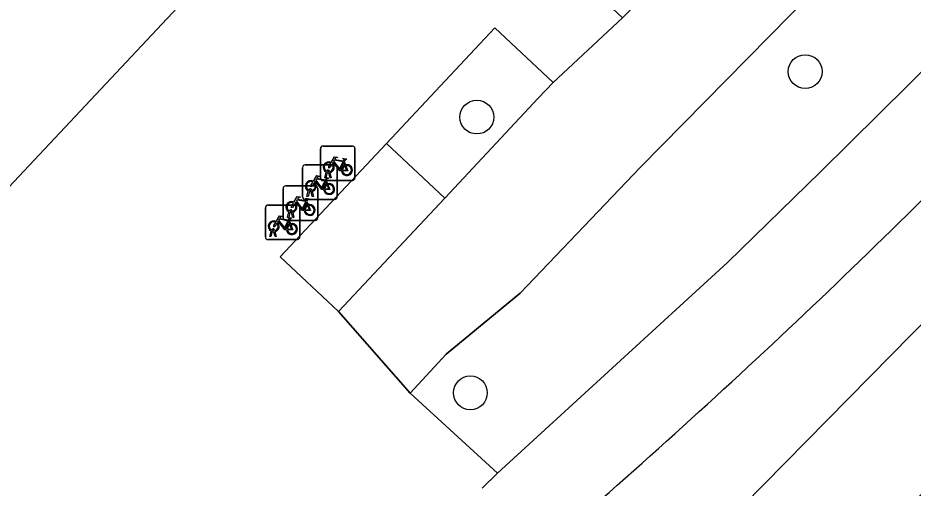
# Model space of a CAD drawing. Extents: x 159039 to 160102, y 381214 to 382524.
# Drawn here: x 159530.64 to 159556.53, y 381593.71 to 381607.32 of the extents above; entities that cross this region are included whole.
import ezdxf

# ---------------------------------------------------------------- set-up
doc = ezdxf.new("R2010")
doc.units = 0
for name, color, linetype in [('IMGEO_Berm_groen', 7, 'Continuous'), ('IMGEO_Boom', 7, 'Continuous'), ('IMGEO_Fietsenrek', 7, 'Continuous'), ('IMGEO_Fietspad_gesloten', 7, 'Continuous'), ('IMGEO_Groenvoorziening', 7, 'Continuous'), ('IMGEO_Pand', 7, 'Continuous'), ('IMGEO_Rijbaan_regionaal_gesloten', 7, 'Continuous'), ('IMGEO_Voetpad_open', 7, 'Continuous')]:
    doc.layers.add(name, color=color, linetype=linetype)

msp = doc.modelspace()

# ---------------------------------------------------------------- linework, layer by layer
at = {"layer": 'IMGEO_Berm_groen'}
for points in [[(159590.872, 381642.92), (159589.015, 381644.721), (159585.499, 381640.939), (159577.744, 381632.901), (159575.665, 381630.746), (159569.368, 381624.177), (159558.565, 381613.085), (159548.645, 381602.999), (159545.161, 381599.355), (159543.018, 381597.584), (159541.982, 381596.459), (159544.509, 381594.138), (159551.154, 381600.241), (159553.852, 381602.863), (159558.941, 381607.909), (159565.184, 381614.452), (159576.437, 381626.443)], [(159546.168, 381591.611), (159547.849, 381590.074), (159548.557, 381590.096), (159577.828, 381619.868), (159584.212, 381626.557)]]:
    msp.add_lwpolyline(points, dxfattribs=at)
msp.add_arc((159407.212, 381752.978), 212.49, 311.22795, 316.72379, dxfattribs=at)
at = {"layer": 'IMGEO_Boom'}
for centre in [(159553.406, 381605.764), (159543.909, 381604.447), (159543.723, 381596.468)]:
    msp.add_circle(centre, 0.489, dxfattribs=at)
at = {"layer": 'IMGEO_Fietsenrek'}
for p, q in [((159539.461, 381603.61), (159540.302, 381603.61)), ((159540.302, 381603.61), (159539.461, 381603.61)), ((159539.386, 381602.685), (159539.386, 381603.526)), ((159539.386, 381603.526), (159539.386, 381602.685)), ((159540.386, 381603.535), (159540.386, 381602.694)), ((159540.386, 381602.694), (159540.386, 381603.535)), ((159538.945, 381603.066), (159539.786, 381603.066)), ((159539.786, 381603.066), (159538.945, 381603.066)), ((159540.073, 381603.159), (159540.109, 381603.064)), ((159538.87, 381602.141), (159538.87, 381602.982)), ((159538.87, 381602.982), (159538.87, 381602.141)), ((159539.513, 381602.694), (159539.552, 381602.854)), ((159539.582, 381602.842), (159539.547, 381602.694)), ((159539.624, 381602.866), (159539.623, 381602.87)), ((159539.665, 381602.694), (159539.631, 381602.836)), ((159539.655, 381602.877), (159539.656, 381602.87)), ((159539.663, 381602.84), (159539.698, 381602.694)), ((159539.87, 381602.991), (159539.87, 381602.15)), ((159539.87, 381602.15), (159539.87, 381602.991)), ((159540.311, 381602.61), (159539.47, 381602.61)), ((159539.47, 381602.61), (159540.311, 381602.61)), ((159539.547, 381602.694), (159539.513, 381602.694)), ((159539.557, 381602.615), (159539.593, 381602.52)), ((159539.698, 381602.694), (159539.665, 381602.694)), ((159538.308, 381601.534), (159538.308, 381602.375)), ((159538.308, 381602.375), (159538.308, 381601.534)), ((159538.383, 381602.459), (159539.224, 381602.459)), ((159539.224, 381602.459), (159538.383, 381602.459)), ((159538.997, 381602.15), (159539.036, 381602.31)), ((159539.066, 381602.298), (159539.031, 381602.15)), ((159539.108, 381602.322), (159539.107, 381602.326)), ((159539.149, 381602.15), (159539.115, 381602.292)), ((159539.139, 381602.333), (159539.14, 381602.326)), ((159539.147, 381602.296), (159539.182, 381602.15)), ((159539.308, 381602.384), (159539.308, 381601.543)), ((159539.308, 381601.543), (159539.308, 381602.384)), ((159539.795, 381602.066), (159538.954, 381602.066)), ((159538.954, 381602.066), (159539.795, 381602.066)), ((159539.031, 381602.15), (159538.997, 381602.15)), ((159539.182, 381602.15), (159539.149, 381602.15)), ((159537.795, 381600.978), (159537.795, 381601.819)), ((159537.795, 381601.819), (159537.795, 381600.978)), ((159537.87, 381601.903), (159538.711, 381601.903)), ((159538.711, 381601.903), (159537.87, 381601.903)), ((159538.795, 381601.828), (159538.795, 381600.987)), ((159538.795, 381600.987), (159538.795, 381601.828)), ((159538.995, 381602.008), (159539.031, 381601.913)), ((159538.435, 381601.543), (159538.474, 381601.703)), ((159538.469, 381601.543), (159538.435, 381601.543)), ((159538.504, 381601.691), (159538.469, 381601.543)), ((159538.546, 381601.715), (159538.545, 381601.719)), ((159538.587, 381601.543), (159538.553, 381601.685)), ((159538.577, 381601.726), (159538.578, 381601.719)), ((159538.585, 381601.689), (159538.62, 381601.543)), ((159538.62, 381601.543), (159538.587, 381601.543)), ((159539.233, 381601.459), (159538.392, 381601.459)), ((159538.392, 381601.459), (159539.233, 381601.459)), ((159538.482, 381601.452), (159538.518, 381601.357)), ((159537.922, 381600.987), (159537.961, 381601.147)), ((159537.956, 381600.987), (159537.922, 381600.987)), ((159537.991, 381601.135), (159537.956, 381600.987)), ((159538.033, 381601.159), (159538.032, 381601.163)), ((159538.074, 381600.987), (159538.04, 381601.129)), ((159538.064, 381601.17), (159538.065, 381601.163)), ((159538.072, 381601.133), (159538.107, 381600.987)), ((159538.107, 381600.987), (159538.074, 381600.987)), ((159538.72, 381600.903), (159537.879, 381600.903)), ((159537.879, 381600.903), (159538.72, 381600.903))]:
    msp.add_line(p, q, dxfattribs=at)
for points in [[(159539.72, 381603.084), (159539.668, 381602.994), (159539.628, 381602.969), (159539.629, 381603.016), (159539.684, 381603.11)], [(159539.699, 381603.136), (159539.794, 381603.3), (159539.88, 381603.286), (159539.882, 381603.277), (159539.826, 381603.266), (159539.799, 381603.221), (159540.055, 381603.18)], [(159539.995, 381602.892), (159539.945, 381602.892), (159539.754, 381603.143), (159539.735, 381603.111)], [(159540.042, 381603.155), (159539.785, 381603.196), (159539.768, 381603.167), (159539.935, 381602.947), (159540.042, 381603.155)], [(159540.09, 381603.057), (159540.06, 381603.134), (159539.951, 381602.916), (159539.994, 381602.916)], [(159540.055, 381603.18), (159540.08, 381603.229), (159540.074, 381603.233), (159540.051, 381603.237), (159540.039, 381603.244), (159540.038, 381603.247), (159540.04, 381603.252), (159540.135, 381603.237), (159540.137, 381603.227), (159540.127, 381603.214), (159540.115, 381603.208), (159540.101, 381603.214), (159540.073, 381603.159)], [(159540.024, 381602.916), (159540.144, 381602.915), (159540.1, 381603.029)], [(159540.12, 381603.036), (159540.175, 381602.891), (159540.025, 381602.891)], [(159539.204, 381602.54), (159539.152, 381602.45), (159539.112, 381602.425), (159539.113, 381602.472), (159539.168, 381602.566)], [(159539.183, 381602.592), (159539.278, 381602.756), (159539.364, 381602.742), (159539.366, 381602.733), (159539.31, 381602.722), (159539.283, 381602.677), (159539.539, 381602.636)], [(159539.479, 381602.348), (159539.429, 381602.348), (159539.238, 381602.599), (159539.219, 381602.567)], [(159539.526, 381602.611), (159539.269, 381602.652), (159539.252, 381602.623), (159539.419, 381602.403), (159539.526, 381602.611)], [(159539.574, 381602.513), (159539.544, 381602.59), (159539.435, 381602.372), (159539.478, 381602.372)], [(159539.539, 381602.636), (159539.564, 381602.685), (159539.558, 381602.689), (159539.535, 381602.693), (159539.523, 381602.7), (159539.522, 381602.703), (159539.524, 381602.708), (159539.619, 381602.693), (159539.621, 381602.683), (159539.611, 381602.67), (159539.599, 381602.664), (159539.585, 381602.67), (159539.557, 381602.615)], [(159539.508, 381602.372), (159539.628, 381602.371), (159539.584, 381602.485)], [(159539.604, 381602.492), (159539.659, 381602.347), (159539.509, 381602.347)], [(159538.621, 381601.985), (159538.716, 381602.149), (159538.802, 381602.135), (159538.804, 381602.126), (159538.748, 381602.115), (159538.721, 381602.07), (159538.977, 381602.029)], [(159538.964, 381602.004), (159538.707, 381602.045), (159538.69, 381602.016), (159538.857, 381601.796), (159538.964, 381602.004)], [(159538.977, 381602.029), (159539.002, 381602.078), (159538.996, 381602.082), (159538.973, 381602.086), (159538.961, 381602.093), (159538.96, 381602.096), (159538.962, 381602.101), (159539.057, 381602.086), (159539.059, 381602.076), (159539.049, 381602.063), (159539.037, 381602.057), (159539.023, 381602.063), (159538.995, 381602.008)], [(159538.642, 381601.933), (159538.59, 381601.843), (159538.55, 381601.818), (159538.551, 381601.865), (159538.606, 381601.959)], [(159538.917, 381601.741), (159538.867, 381601.741), (159538.676, 381601.992), (159538.657, 381601.96)], [(159539.012, 381601.906), (159538.982, 381601.983), (159538.873, 381601.765), (159538.916, 381601.765)], [(159538.946, 381601.765), (159539.066, 381601.764), (159539.022, 381601.878)], [(159539.042, 381601.885), (159539.097, 381601.74), (159538.947, 381601.74)], [(159538.108, 381601.429), (159538.203, 381601.593), (159538.289, 381601.579), (159538.291, 381601.57), (159538.235, 381601.559), (159538.208, 381601.514), (159538.464, 381601.473)], [(159538.464, 381601.473), (159538.489, 381601.522), (159538.483, 381601.526), (159538.46, 381601.53), (159538.448, 381601.537), (159538.447, 381601.54), (159538.449, 381601.545), (159538.544, 381601.53), (159538.546, 381601.52), (159538.536, 381601.507), (159538.524, 381601.501), (159538.51, 381601.507), (159538.482, 381601.452)], [(159538.129, 381601.377), (159538.077, 381601.287), (159538.037, 381601.262), (159538.038, 381601.309), (159538.093, 381601.403)], [(159538.404, 381601.185), (159538.354, 381601.185), (159538.163, 381601.436), (159538.144, 381601.404)], [(159538.451, 381601.448), (159538.194, 381601.489), (159538.177, 381601.46), (159538.344, 381601.24), (159538.451, 381601.448)], [(159538.499, 381601.35), (159538.469, 381601.427), (159538.36, 381601.209), (159538.403, 381601.209)], [(159538.433, 381601.209), (159538.553, 381601.208), (159538.509, 381601.322)], [(159538.529, 381601.329), (159538.584, 381601.184), (159538.434, 381601.184)]]:
    msp.add_lwpolyline(points, dxfattribs=at)
for centre, radius, start, end in [((159539.464, 381603.532), 0.0779, 92.4484, 184.2845), ((159539.464, 381603.532), 0.0779, 92.4484, 184.2845), ((159540.308, 381603.532), 0.0779, 2.4484, 94.2845), ((159540.308, 381603.532), 0.0779, 2.4484, 94.2845), ((159538.948, 381602.988), 0.0779, 92.4484, 184.2845), ((159538.948, 381602.988), 0.0779, 92.4484, 184.2845), ((159539.626, 381602.995), 0.159, 62.6766, 242.1369), ((159539.626, 381602.995), 0.129, 63.3192, 238.903), ((159539.626, 381602.995), 0.129, 283.6043, 43.4302), ((159539.626, 381602.995), 0.159, 283.5766, 46.6042), ((159539.792, 381602.988), 0.0779, 2.4484, 94.2845), ((159539.792, 381602.988), 0.0779, 2.4484, 94.2845), ((159540.153, 381602.911), 0.159, 113.3408, 178.3217), ((159540.153, 381602.911), 0.159, 187.0065, 105.7708), ((159539.606, 381602.866), 0.0499, 12.8025, 158.6934), ((159539.626, 381602.995), 0.159, 253.9967, 271.7867), ((159539.606, 381602.866), 0.0174, 12.8025, 163.4502), ((159539.626, 381602.995), 0.129, 253.415, 269.0204), ((159540.153, 381602.911), 0.129, 113.923, 177.9556), ((159540.153, 381602.911), 0.129, 188.6715, 104.5883), ((159539.11, 381602.451), 0.159, 62.6766, 242.1369), ((159539.11, 381602.451), 0.129, 63.3192, 238.903), ((159539.11, 381602.451), 0.129, 283.6043, 43.4302), ((159539.11, 381602.451), 0.159, 283.5766, 46.6042), ((159539.464, 381602.688), 0.0779, 182.4484, 274.2845), ((159539.464, 381602.688), 0.0779, 182.4484, 274.2845), ((159540.308, 381602.688), 0.0779, 272.4484, 4.2845), ((159540.308, 381602.688), 0.0779, 272.4484, 4.2845), ((159538.386, 381602.381), 0.0779, 92.4484, 184.2845), ((159538.386, 381602.381), 0.0779, 92.4484, 184.2845), ((159539.09, 381602.322), 0.0499, 12.8025, 158.6934), ((159539.11, 381602.451), 0.159, 253.9967, 271.7867), ((159539.09, 381602.322), 0.0174, 12.8025, 163.4502), ((159539.11, 381602.451), 0.129, 253.415, 269.0204), ((159539.23, 381602.381), 0.0779, 2.4484, 94.2845), ((159539.23, 381602.381), 0.0779, 2.4484, 94.2845), ((159539.637, 381602.367), 0.159, 113.3408, 178.3217), ((159539.637, 381602.367), 0.159, 187.0065, 105.7708), ((159539.637, 381602.367), 0.129, 113.923, 177.9556), ((159539.637, 381602.367), 0.129, 188.6715, 104.5883), ((159538.948, 381602.144), 0.0779, 182.4484, 274.2845), ((159538.948, 381602.144), 0.0779, 182.4484, 274.2845), ((159539.792, 381602.144), 0.0779, 272.4484, 4.2845), ((159539.792, 381602.144), 0.0779, 272.4484, 4.2845), ((159537.873, 381601.825), 0.0779, 92.4484, 184.2845), ((159537.873, 381601.825), 0.0779, 92.4484, 184.2845), ((159538.548, 381601.844), 0.159, 62.6766, 242.1369), ((159538.548, 381601.844), 0.129, 63.3192, 238.903), ((159538.528, 381601.715), 0.0499, 12.8025, 158.6934), ((159538.548, 381601.844), 0.129, 283.6043, 43.4302), ((159538.548, 381601.844), 0.159, 283.5766, 46.6042), ((159538.717, 381601.825), 0.0779, 2.4484, 94.2845), ((159538.717, 381601.825), 0.0779, 2.4484, 94.2845), ((159539.075, 381601.76), 0.159, 113.3408, 178.3217), ((159539.075, 381601.76), 0.159, 187.0065, 105.7708), ((159539.075, 381601.76), 0.129, 113.923, 177.9556), ((159539.075, 381601.76), 0.129, 188.6715, 104.5883), ((159538.386, 381601.537), 0.0779, 182.4484, 274.2845), ((159538.386, 381601.537), 0.0779, 182.4484, 274.2845), ((159538.548, 381601.844), 0.159, 253.9967, 271.7867), ((159538.528, 381601.715), 0.0174, 12.8025, 163.4502), ((159538.548, 381601.844), 0.129, 253.415, 269.0204), ((159539.23, 381601.537), 0.0779, 272.4484, 4.2845), ((159539.23, 381601.537), 0.0779, 272.4484, 4.2845), ((159538.035, 381601.288), 0.159, 62.6766, 242.1369), ((159538.035, 381601.288), 0.129, 63.3192, 238.903), ((159538.035, 381601.288), 0.129, 283.6043, 43.4302), ((159538.035, 381601.288), 0.159, 283.5766, 46.6042), ((159538.562, 381601.204), 0.159, 113.3408, 178.3217), ((159538.562, 381601.204), 0.159, 187.0065, 105.7708), ((159538.562, 381601.204), 0.129, 113.923, 177.9556), ((159538.562, 381601.204), 0.129, 188.6715, 104.5883), ((159538.015, 381601.159), 0.0499, 12.8025, 158.6934), ((159538.035, 381601.288), 0.159, 253.9967, 271.7867), ((159538.015, 381601.159), 0.0174, 12.8025, 163.4502), ((159538.035, 381601.288), 0.129, 253.415, 269.0204), ((159538.717, 381600.981), 0.0779, 272.4484, 4.2845), ((159538.717, 381600.981), 0.0779, 272.4484, 4.2845), ((159537.873, 381600.981), 0.0779, 182.4484, 274.2845), ((159537.873, 381600.981), 0.0779, 182.4484, 274.2845)]:
    msp.add_arc(centre, radius, start, end, dxfattribs=at)
at = {"layer": 'IMGEO_Fietspad_gesloten'}
msp.add_lwpolyline([(159576.437, 381626.443), (159565.184, 381614.452), (159558.941, 381607.909), (159553.852, 381602.863), (159551.154, 381600.241), (159544.509, 381594.138), (159544.059, 381593.709)], dxfattribs=at)
msp.add_arc((159407.212, 381752.978), 212.49, 311.22795, 316.72379, dxfattribs=at)
at = {"layer": 'IMGEO_Groenvoorziening'}
for points in [[(159546.113, 381605.448), (159544.427, 381607.028), (159543.998, 381606.571), (159541.295, 381603.687), (159542.98, 381602.104), (159545.685, 381604.991)], [(159542.98, 381602.104), (159541.295, 381603.687), (159538.218, 381600.403), (159539.905, 381598.822)]]:
    msp.add_lwpolyline(points, close=True, dxfattribs=at)
at = {"layer": 'IMGEO_Pand'}
msp.add_lwpolyline([(159537.15, 381620.079), (159523.98, 381606.018), (159529.176, 381601.153), (159542.198, 381615.033), (159542.475, 381615.328)], close=True, dxfattribs=at)
at = {"layer": 'IMGEO_Rijbaan_regionaal_gesloten'}
msp.add_lwpolyline([(159743.207, 381798.451), (159627.477, 381673.139), (159626.106, 381671.356), (159612.101, 381656.417), (159598.538, 381641.746), (159584.829, 381627.362), (159584.722, 381627.184), (159584.336, 381626.71), (159584.212, 381626.557), (159577.828, 381619.868), (159548.557, 381590.096), (159550.989, 381587.747), (159574.896, 381611.663), (159586.667, 381624.085), (159600.138, 381638.3), (159630.229, 381670.866), (159648.315, 381690.343), (159678.405, 381722.986)], dxfattribs=at)
at = {"layer": 'IMGEO_Voetpad_open'}
for points in [[(159541.295, 381603.687), (159543.998, 381606.571), (159544.427, 381607.028), (159546.113, 381605.448), (159548.119, 381607.324), (159546.355, 381608.976), (159547.363, 381610.113), (159544.08, 381613.241), (159546.996, 381616.431), (159545.216, 381618.097), (159542.475, 381615.328), (159542.198, 381615.033), (159529.176, 381601.153), (159523.98, 381606.018), (159518.65, 381611.007), (159513.321, 381615.996), (159507.992, 381620.984), (159502.663, 381625.973), (159500, 381628.466), (159497.333, 381630.962), (159491.8, 381635.765)], [(159573.041, 381632.819), (159554.495, 381613.846), (159548.119, 381607.324), (159546.113, 381605.448), (159545.685, 381604.991), (159542.98, 381602.104), (159539.905, 381598.822), (159541.982, 381596.459), (159543.018, 381597.584), (159545.161, 381599.355), (159548.645, 381602.999), (159558.565, 381613.085), (159569.368, 381624.177), (159575.665, 381630.746)], [(159544.059, 381593.709), (159544.509, 381594.138), (159541.982, 381596.459), (159539.905, 381598.822), (159538.218, 381600.403), (159541.295, 381603.687)]]:
    msp.add_lwpolyline(points, dxfattribs=at)

doc.saveas('drawing.dxf')
